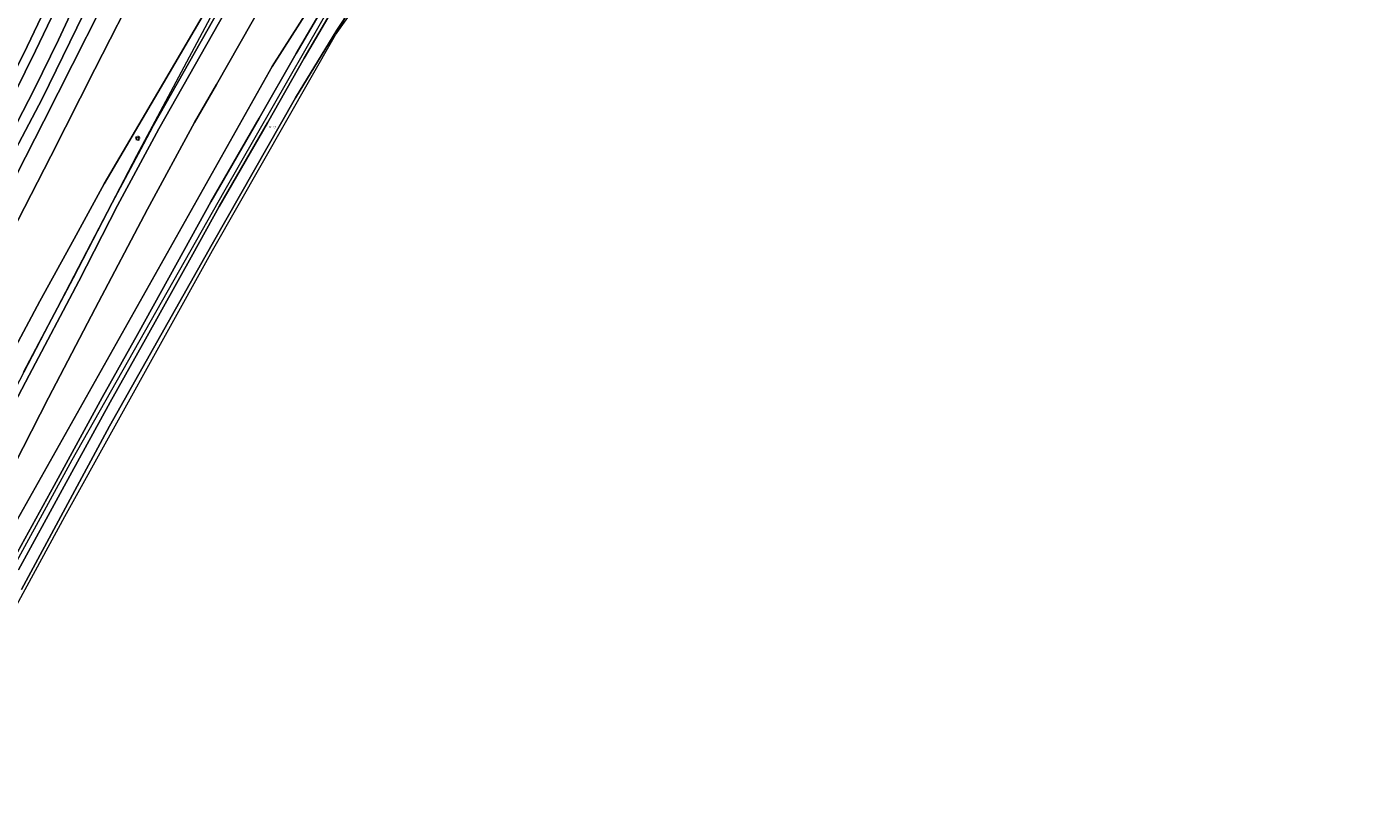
# Model space of a CAD drawing. Header units: metres. Extents: x 250001 to 257773, y 598992 to 609118.
# Tile 419 of 656: x 252202 to 252418, y 604246 to 604370. Entities that reach past the tile are written whole.
import ezdxf
from ezdxf.enums import TextEntityAlignment as Align
from ezdxf.lldxf.tags import DXFTag

# ---------------------------------------------------------------- set-up
doc = ezdxf.new("R2010")
doc.units = ezdxf.units.M
for name, color, linetype, lineweight in [('B-WE-GR-BOUWLAND-GV', 252, 'Continuous', 13), ('B-WE-GR-GRAS-GV', 252, 'Continuous', 13), ('B-WE-GR-GROENVOORZIENING-GV', 252, 'Continuous', 18), ('B-WE-GW-TALUD_KRUIN-G', 252, 'Continuous', 18), ('B-WE-KG-GRENS_PERCEEL-G', 150, 'KG-PERCEEL', 18), ('B-WE-KG-GRENS_PERCEEL-S', 150, 'Continuous', 25), ('B-WE-KL-ET_LS_OV_LICHTMAST-S', 252, 'Continuous', 25), ('B-WE-OG-WATER-GV', 252, 'Continuous', 18), ('B-WE-OG-WATER_SLOOT-GV', 252, 'Continuous', 18), ('B-WE-VH-VERHARDING_GESLOTEN-GV', 252, 'Continuous', 18), ('X-XX-AL-REFERENTIE-G', 7, 'Continuous', 18)]:
    doc.layers.add(name, color=color, linetype=linetype, lineweight=lineweight)
doc.styles.add('NLCS-ISO', font='NLCS-ISO.ttf')
doc.styles.get("Standard").update_dxf_attribs({"font": 'NLCS-ISO.ttf'})
tags = doc.linetypes.add('KG-PERCEEL', pattern='A,5.5,-2,["P",Standard,S=1.8,R=0,X=-0.5,Y=-0.9],-2,5.5,-2,[5,NLCS.SHX,S=0.75,R=0,X=0,Y=0],-2', length=19).pattern_tags.tags
tags[6] = DXFTag(74, 10)

# ---------------------------------------------------------------- blocks, each defined once
blk = doc.blocks.new('SKG-PERCEELNUMMER-SO')
at = {"style": 'NLCS-ISO', "oblique": 10, "flags": 1}
blk.add_attdef('GEMEENTECODE', text='', height=1.8, dxfattribs=at).set_placement((0, 2.6), align=Align.MIDDLE_CENTER)
at = {"style": 'NLCS-ISO', "oblique": 10}
blk.add_attdef('SECTIE', text='', height=1.8, dxfattribs=at).set_placement((-0.5, 0), align=Align.MIDDLE_RIGHT)
blk.add_attdef('PERCEELNUMMER', text='', height=1.8, dxfattribs=at).set_placement((0.5, 0), align=Align.MIDDLE_LEFT)
blk = doc.blocks.new('BS2021-132-Xref-KAD-20210617')
at = {"layer": 'B-WE-KG-GRENS_PERCEEL-G', "flags": 128}
for points in [[(251781.795, 603486.894), (251801.537, 603525.951), (251825.731, 603573.807), (251843.053, 603607.883), (251852.205, 603626.217), (251853.06, 603628.126), (251856.1, 603634.396), (251863.697, 603648.49), (251896.053, 603712.704), (251913.765, 603747.75), (251941.814, 603802.979), (251969.198, 603856.882), (251992.777, 603903.69), (251999.106, 603915.728), (252002.983, 603923.461), (252013.486, 603944.369), (252024.807, 603967.019), (252028.789, 603974.885), (252031.616, 603980.499), (252032.996, 603983.119), (252037.238, 603991.43), (252041.808, 604000.452), (252057.528, 604031.472), (252125.94, 604166.638), (252172.811, 604258.347), (252175.002, 604262.775), (252193.195, 604297.797), (252219.959, 604349.097), (252248.093, 604401.883), (252267.857, 604438.101), (252277.49, 604455.814), (252282.078, 604463.93), (252282.753, 604465.25), (252296.491, 604490.087), (252305.698, 604506.39)], [(252181.26, 604248.114), (252187.215, 604259.507), (252201.397, 604285.416), (252209.58, 604300.417), (252233.854, 604343.237), (252257.309, 604384.148), (252276.401, 604417.695), (252294.401, 604449.059), (252319.551, 604493.068)], [(252251.751, 604368.382), (252257.421, 604378.301), (252286.783, 604429.605), (252309.575, 604469.455)], [(252251.751, 604368.382), (252261.582, 604382.325), (252270.49, 604395.915), (252287.522, 604425.578), (252301.683, 604450.258), (252305.757, 604457.819), (252307.536, 604459.113), (252309.932, 604459.188), (252313.251, 604457.024), (252327.623, 604442.839), (252344.332, 604426.283), (252362.592, 604408.726), (252382.249, 604389.59), (252387.777, 604385.187), (252394.387, 604381.562), (252400.087, 604379.242), (252407.014, 604377.224), (252417.647, 604376.374), (252434.916, 604381.535)], [(252181.26, 604248.114), (252183.944, 604246.402), (252208.413, 604291.351), (252232.041, 604333.902), (252251.751, 604368.382)]]:
    blk.add_lwpolyline(points, dxfattribs=at)
at = {"layer": 'B-WE-KG-GRENS_PERCEEL-S', "xscale": 0.2, "yscale": 0.2, "zscale": 0.2}
blk.add_blockref('SKG-PERCEELNUMMER-SO', (252241.535, 604353.655), dxfattribs=at).add_auto_attribs({'PERCEELNUMMER': '73', 'SECTIE': 'M'})
blk = doc.blocks.new('SKL-ET_OV_LICHTMAST-SO')
at = {"color": 0, "linetype": 'ByBlock', "lineweight": 18}
for points in [[(-1.2, 0), (-2, 0)], [(-1.4, 1.4), (-0.9, 0.9)], [(0, 2), (0, 1.2)], [(0.9, 0.9), (1.4, 1.4)], [(2, 0), (1.2, 0)], [(-1.4, -1.4), (-0.9, -0.9)], [(0, -1.2), (0, -2)], [(0.9, -0.9), (1.4, -1.4)]]:
    blk.add_lwpolyline(points, dxfattribs=at)
blk.add_circle((0, 0), 1, dxfattribs=at)
blk = doc.blocks.new('BS2021-132-Xref-BGT-GRIJS-20210617-aangepast')
at = {"layer": 'B-WE-GR-BOUWLAND-GV', "flags": 128}
blk.add_lwpolyline([(252258.933, 604379.754), (252251.953, 604369.156), (252245.318, 604358.354), (252232.019, 604334.904), (252215.577, 604305.804), (252201.481, 604279.68)], dxfattribs=at)
at = {"layer": 'B-WE-GR-GRAS-GV', "flags": 128}
for points in [[(252190.874, 604331.847), (252204.806, 604358.169), (252210.36, 604369.537), (252213.721, 604376.434)], [(252210.421, 604374.041), (252207.432, 604367.586), (252203.583, 604359.763), (252197.866, 604348.798)], [(252190.457, 604326.041), (252205.06, 604354.606), (252218.774, 604381.731), (252228.241, 604401.277), (252236.686, 604419.422), (252246.757, 604437.686), (252242.69, 604439.412), (252236.493, 604427.728), (252232.363, 604419.759), (252228.996, 604412.32), (252225.815, 604405.157), (252223.211, 604398.466), (252220.632, 604392.167), (252218.615, 604387.206), (252216.218, 604381.751), (252213.721, 604376.434), (252210.36, 604369.537), (252204.806, 604358.169), (252190.874, 604331.847)]]:
    blk.add_lwpolyline(points, dxfattribs=at)
at = {"layer": 'B-WE-GR-GROENVOORZIENING-GV', "flags": 128}
for points in [[(252195, 604299.301), (252202.707, 604313.985), (252210.651, 604329.022), (252216.87, 604341.09), (252223.444, 604353.369), (252234.975, 604373.706)], [(252234.106, 604374.201), (252222.569, 604353.852), (252221.008, 604350.938), (252215.985, 604341.555), (252209.765, 604329.485), (252201.823, 604314.451)], [(252240.146, 604373.589), (252232.688, 604360.466), (252229.163, 604354.359), (252221.679, 604340.536), (252213.306, 604324.635), (252205.817, 604310.335), (252199.02, 604297.058)], [(252183.943, 604260.949), (252241.593, 604363.317), (252255.25, 604384.748)], [(252196.653, 604330.518), (252206.184, 604349.008), (252213.235, 604362.921), (252220.551, 604377.239), (252226.962, 604390.111), (252233.197, 604402.067), (252240.87, 604417.188), (252251.079, 604435.831), (252246.757, 604437.686), (252236.686, 604419.422), (252228.241, 604401.277), (252218.774, 604381.731), (252205.06, 604354.606), (252190.457, 604326.041)], [(252232.745, 604375.346), (252223.283, 604359.166), (252214.738, 604344.572), (252209.899, 604335.78), (252204.453, 604325.821), (252197.363, 604312.676)], [(252201.823, 604314.451), (252209.765, 604329.485), (252215.985, 604341.555), (252221.008, 604350.938), (252222.569, 604353.852), (252234.106, 604374.201)]]:
    blk.add_lwpolyline(points, dxfattribs=at)
at = {"layer": 'B-WE-GW-TALUD_KRUIN-G', "flags": 128}
blk.add_lwpolyline([(252148.593, 604246.842), (252155.024, 604259.489), (252162.038, 604272.52), (252170.182, 604286.899), (252178.765, 604302.736), (252190.457, 604326.041), (252205.06, 604354.606), (252218.774, 604381.731), (252228.241, 604401.277), (252236.686, 604419.422), (252246.757, 604437.686)], dxfattribs=at)
at = {"layer": 'B-WE-OG-WATER-GV', "flags": 128}
for points in [[(252197.081, 604352.419), (252203.74, 604365.866), (252208.828, 604376.589)], [(252207.454, 604377.192), (252202.39, 604366.521), (252195.734, 604353.078)], [(252249.606, 604372.527), (252245.443, 604365.42), (252239.535, 604355.06), (252231.792, 604341.684), (252227.585, 604334.056), (252220.046, 604320.454), (252214.388, 604310.389), (252206.704, 604296.329), (252199.694, 604283.549)], [(252201.009, 604282.828), (252208.02, 604295.609), (252215.7, 604309.662), (252221.355, 604319.723), (252228.898, 604333.331), (252233.098, 604340.946), (252240.835, 604354.313), (252246.742, 604364.67), (252250.888, 604371.747)]]:
    blk.add_lwpolyline(points, dxfattribs=at)
at = {"layer": 'B-WE-OG-WATER_SLOOT-GV', "flags": 128}
for points in [[(252208.828, 604376.589), (252203.74, 604365.866), (252197.081, 604352.419)], [(252195.734, 604353.078), (252202.39, 604366.521), (252207.454, 604377.192)], [(252197.866, 604348.798), (252203.583, 604359.763), (252207.432, 604367.586), (252210.421, 604374.041)], [(252255.25, 604384.748), (252241.593, 604363.317), (252183.943, 604260.949)], [(252201.481, 604279.68), (252215.577, 604305.804), (252232.019, 604334.904), (252245.318, 604358.354), (252251.953, 604369.156), (252258.933, 604379.754)], [(252250.888, 604371.747), (252246.742, 604364.67), (252240.835, 604354.313), (252233.098, 604340.946), (252228.898, 604333.331), (252221.355, 604319.723), (252215.7, 604309.662), (252208.02, 604295.609), (252201.009, 604282.828)], [(252199.694, 604283.549), (252206.704, 604296.329), (252214.388, 604310.389), (252220.046, 604320.454), (252227.585, 604334.056), (252231.792, 604341.684), (252239.535, 604355.06), (252245.443, 604365.42), (252249.606, 604372.527)]]:
    blk.add_lwpolyline(points, dxfattribs=at)
at = {"layer": 'B-WE-VH-VERHARDING_GESLOTEN-GV', "flags": 128}
for points in [[(252234.975, 604373.706), (252223.444, 604353.369), (252216.87, 604341.09), (252210.651, 604329.022), (252202.707, 604313.985), (252195, 604299.301)], [(252199.02, 604297.058), (252205.817, 604310.335), (252213.306, 604324.635), (252221.679, 604340.536), (252229.163, 604354.359), (252232.688, 604360.466), (252240.146, 604373.589)], [(252197.363, 604312.676), (252204.453, 604325.821), (252209.899, 604335.78), (252214.738, 604344.572), (252223.283, 604359.166), (252232.745, 604375.346)], [(252220.551, 604377.239), (252213.235, 604362.921), (252206.184, 604349.008), (252196.653, 604330.518)]]:
    blk.add_lwpolyline(points, dxfattribs=at)
at = {"layer": 'B-WE-KL-ET_LS_OV_LICHTMAST-S', "xscale": 0.2, "yscale": 0.2, "zscale": 0.2}
blk.add_blockref('SKL-ET_OV_LICHTMAST-SO', (252220.085, 604351.857), dxfattribs=at)

msp = doc.modelspace()

# ---------------------------------------------------------------- block references
at = {"layer": 'X-XX-AL-REFERENTIE-G'}
for name in ['BS2021-132-Xref-BGT-GRIJS-20210617-aangepast', 'BS2021-132-Xref-KAD-20210617']:
    msp.add_blockref(name, (0, 0), dxfattribs=at)

doc.saveas('drawing.dxf')
